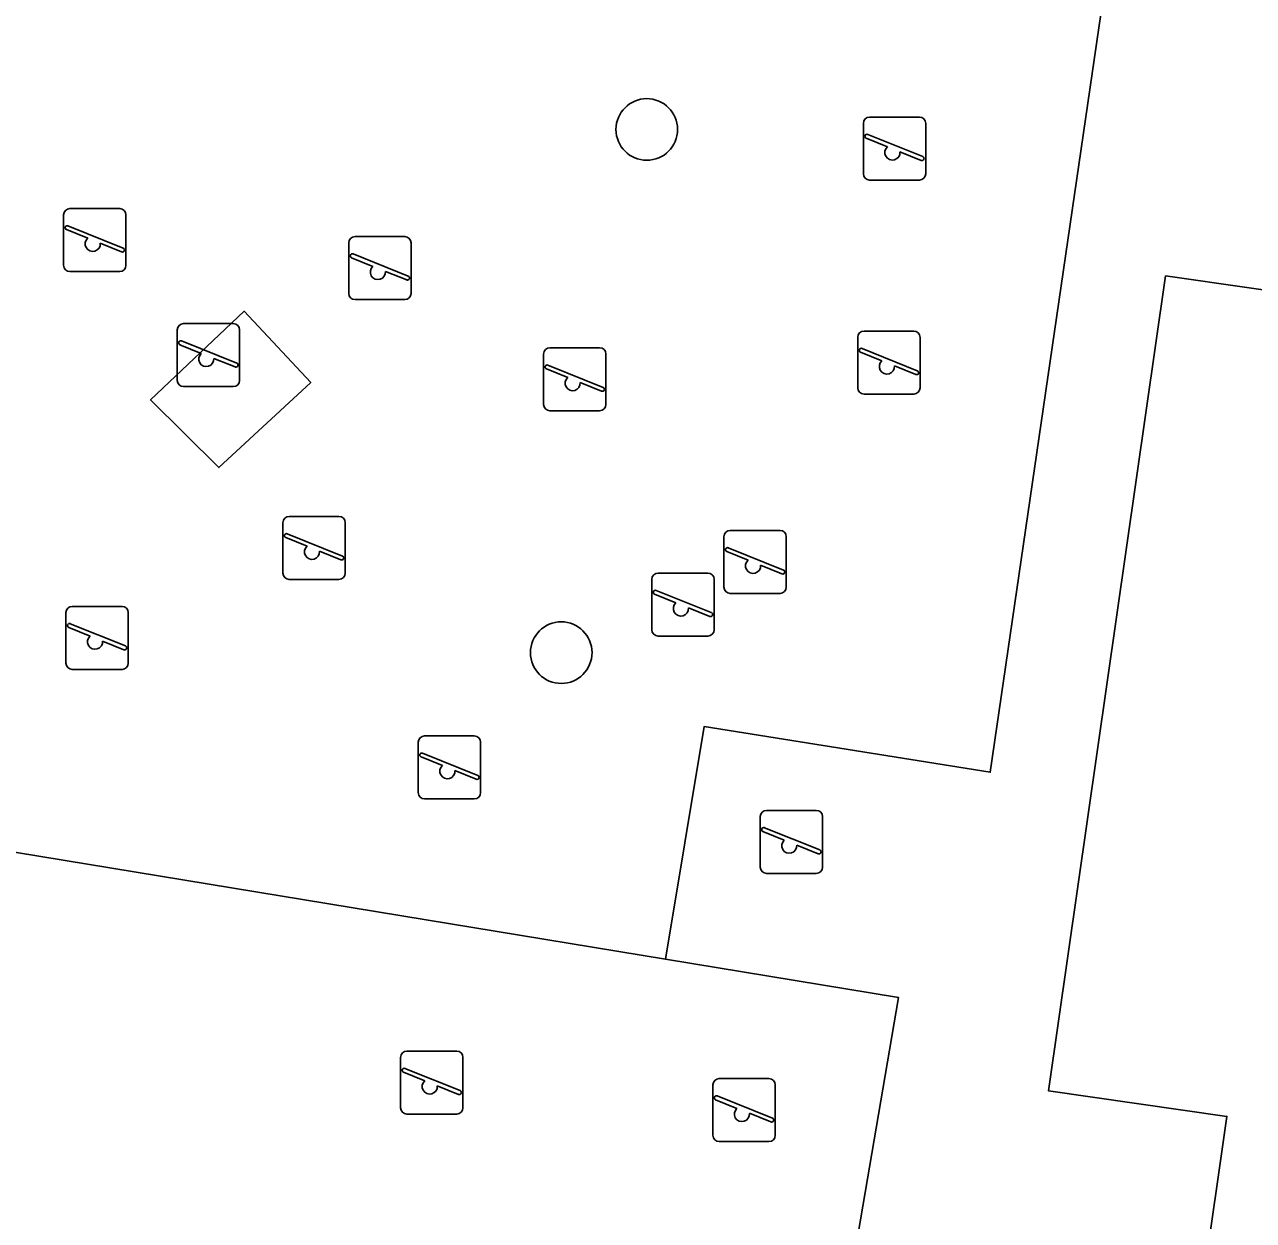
# Model space of a CAD drawing. Extents: x 163008 to 163854, y 382777 to 383982.
# Drawn here: x 163693.39 to 163712.9, y 383151.76 to 383170.74 of the extents above; entities that cross this region are included whole.
import ezdxf

# ---------------------------------------------------------------- set-up
doc = ezdxf.new("R2010")
doc.units = 0
for name, color, linetype in [('IMGEO_Boom', 7, 'Continuous'), ('IMGEO_Erf', 7, 'Continuous'), ('IMGEO_Groenvoorziening', 7, 'Continuous'), ('IMGEO_Pand', 7, 'Continuous'), ('IMGEO_Speelvoorziening', 7, 'Continuous'), ('IMGEO_Terreindeel_gesloten', 7, 'Continuous'), ('IMGEO_Terreindeel_zand', 7, 'Continuous')]:
    doc.layers.add(name, color=color, linetype=linetype)

msp = doc.modelspace()

# ---------------------------------------------------------------- linework, layer by layer
at = {"layer": 'IMGEO_Boom'}
for centre in [(163703.27, 383169.078), (163701.911, 383160.774)]:
    msp.add_circle(centre, 0.489, dxfattribs=at)
at = {"layer": 'IMGEO_Erf'}
msp.add_lwpolyline([(163726.338, 383172.701), (163697.534, 383177.061), (163697.114, 383174.465), (163707.309, 383172.921), (163710.73, 383172.395), (163710.881, 383172.372), (163710.731, 383171.396), (163710.557, 383171.423), (163708.725, 383158.876), (163704.183, 383159.603), (163703.568, 383155.908), (163707.268, 383155.3), (163705.183, 383143.105), (163710.903, 383142.385), (163710.925, 383142.567), (163711.028, 383143.282), (163711.953, 383149.719), (163712.102, 383150.752), (163712.484, 383153.412), (163709.651, 383153.819), (163711.509, 383166.754), (163714.167, 383166.372)], dxfattribs=at)
at = {"layer": 'IMGEO_Groenvoorziening'}
msp.add_lwpolyline([(163709.143, 383136.114), (163710.043, 383140.891), (163710.71, 383140.812), (163710.903, 383142.385), (163705.183, 383143.105), (163705.058, 383142.375), (163697.27, 383143.697), (163696.871, 383141.268), (163694.034, 383141.748), (163694.442, 383144.178), (163691.335, 383144.705), (163690.913, 383142.289), (163688.087, 383142.768), (163688.467, 383145.192), (163685.301, 383145.73), (163687.5, 383158.546), (163687.878, 383158.484), (163688.432, 383161.835), (163691.874, 383161.228), (163691.324, 383157.918), (163703.568, 383155.908), (163704.183, 383159.603), (163708.725, 383158.876), (163710.557, 383171.423)], dxfattribs=at)
msp.add_lwpolyline([(163696.878, 383166.194), (163697.932, 383165.06), (163696.475, 383163.712), (163695.389, 383164.787)], close=True, dxfattribs=at)
at = {"layer": 'IMGEO_Pand'}
msp.add_lwpolyline([(163722.092, 383169.381), (163714.751, 383170.436), (163714.167, 383166.372), (163711.509, 383166.754), (163709.651, 383153.819), (163712.484, 383153.412), (163712.102, 383150.752), (163711.953, 383149.719), (163711.028, 383143.282), (163710.925, 383142.567), (163718.089, 383141.539), (163718.192, 383142.253), (163718.263, 383142.745), (163718.432, 383143.923)], close=True, dxfattribs=at)
at = {"layer": 'IMGEO_Speelvoorziening'}
for p, q in [((163706.809, 383169.275), (163707.599, 383169.275)), ((163707.599, 383169.275), (163706.809, 383169.275)), ((163706.709, 383168.375), (163706.709, 383169.175)), ((163706.709, 383169.175), (163706.709, 383168.375)), ((163707.699, 383169.175), (163707.699, 383168.375)), ((163707.699, 383168.375), (163707.699, 383169.175)), ((163707.092, 383168.803), (163706.753, 383168.94)), ((163706.778, 383169), (163707.654, 383168.647)), ((163707.63, 383168.587), (163707.29, 383168.724)), ((163707.599, 383168.275), (163706.809, 383168.275)), ((163706.809, 383168.275), (163707.599, 383168.275)), ((163694.009, 383166.923), (163694.009, 383167.723)), ((163694.009, 383167.723), (163694.009, 383166.923)), ((163694.109, 383167.823), (163694.899, 383167.823)), ((163694.899, 383167.823), (163694.109, 383167.823)), ((163694.999, 383167.723), (163694.999, 383166.923)), ((163694.999, 383166.923), (163694.999, 383167.723)), ((163694.078, 383167.548), (163694.954, 383167.195)), ((163694.392, 383167.351), (163694.053, 383167.488)), ((163698.637, 383167.377), (163699.427, 383167.377)), ((163699.427, 383167.377), (163698.637, 383167.377)), ((163694.93, 383167.135), (163694.59, 383167.272)), ((163698.537, 383166.477), (163698.537, 383167.277)), ((163698.537, 383167.277), (163698.537, 383166.477)), ((163698.606, 383167.102), (163699.482, 383166.749)), ((163699.527, 383167.277), (163699.527, 383166.477)), ((163699.527, 383166.477), (163699.527, 383167.277)), ((163698.92, 383166.905), (163698.581, 383167.042)), ((163694.899, 383166.823), (163694.109, 383166.823)), ((163694.109, 383166.823), (163694.899, 383166.823)), ((163699.458, 383166.689), (163699.118, 383166.826)), ((163699.427, 383166.377), (163698.637, 383166.377)), ((163698.637, 383166.377), (163699.427, 383166.377)), ((163695.912, 383165.996), (163696.702, 383165.996)), ((163696.702, 383165.996), (163695.912, 383165.996)), ((163695.812, 383165.096), (163695.812, 383165.896)), ((163695.812, 383165.896), (163695.812, 383165.096)), ((163696.802, 383165.896), (163696.802, 383165.096)), ((163696.802, 383165.096), (163696.802, 383165.896)), ((163706.621, 383164.977), (163706.621, 383165.777)), ((163706.621, 383165.777), (163706.621, 383164.977)), ((163706.721, 383165.877), (163707.511, 383165.877)), ((163707.511, 383165.877), (163706.721, 383165.877)), ((163707.611, 383165.777), (163707.611, 383164.977)), ((163707.611, 383164.977), (163707.611, 383165.777)), ((163696.195, 383165.524), (163695.856, 383165.661)), ((163695.881, 383165.721), (163696.757, 383165.368)), ((163701.731, 383165.613), (163702.521, 383165.613)), ((163702.521, 383165.613), (163701.731, 383165.613)), ((163707.004, 383165.405), (163706.665, 383165.542)), ((163706.69, 383165.602), (163707.566, 383165.249)), ((163696.733, 383165.308), (163696.393, 383165.445)), ((163701.631, 383164.713), (163701.631, 383165.513)), ((163701.631, 383165.513), (163701.631, 383164.713)), ((163702.621, 383165.513), (163702.621, 383164.713)), ((163702.621, 383164.713), (163702.621, 383165.513)), ((163702.014, 383165.141), (163701.675, 383165.278)), ((163701.7, 383165.338), (163702.576, 383164.985)), ((163707.542, 383165.189), (163707.202, 383165.326)), ((163696.702, 383164.996), (163695.912, 383164.996)), ((163695.912, 383164.996), (163696.702, 383164.996)), ((163702.552, 383164.925), (163702.212, 383165.062)), ((163707.511, 383164.877), (163706.721, 383164.877)), ((163706.721, 383164.877), (163707.511, 383164.877)), ((163702.521, 383164.613), (163701.731, 383164.613)), ((163701.731, 383164.613), (163702.521, 383164.613)), ((163697.491, 383162.036), (163697.491, 383162.836)), ((163697.491, 383162.836), (163697.491, 383162.036)), ((163697.591, 383162.936), (163698.381, 383162.936)), ((163698.381, 383162.936), (163697.591, 383162.936)), ((163698.481, 383162.836), (163698.481, 383162.036)), ((163698.481, 383162.036), (163698.481, 383162.836)), ((163697.56, 383162.661), (163698.436, 383162.308)), ((163704.496, 383161.813), (163704.496, 383162.613)), ((163704.496, 383162.613), (163704.496, 383161.813)), ((163704.596, 383162.713), (163705.386, 383162.713)), ((163705.386, 383162.713), (163704.596, 383162.713)), ((163705.486, 383162.613), (163705.486, 383161.813)), ((163705.486, 383161.813), (163705.486, 383162.613)), ((163697.874, 383162.464), (163697.535, 383162.601)), ((163704.565, 383162.438), (163705.441, 383162.085)), ((163698.412, 383162.248), (163698.072, 383162.385)), ((163704.879, 383162.241), (163704.54, 383162.378)), ((163703.45, 383162.037), (163704.24, 383162.037)), ((163704.24, 383162.037), (163703.45, 383162.037)), ((163705.417, 383162.025), (163705.077, 383162.162)), ((163698.381, 383161.936), (163697.591, 383161.936)), ((163697.591, 383161.936), (163698.381, 383161.936)), ((163703.35, 383161.137), (163703.35, 383161.937)), ((163703.35, 383161.937), (163703.35, 383161.137)), ((163704.34, 383161.937), (163704.34, 383161.137)), ((163704.34, 383161.137), (163704.34, 383161.937)), ((163703.733, 383161.565), (163703.394, 383161.702)), ((163703.419, 383161.762), (163704.295, 383161.409)), ((163705.386, 383161.713), (163704.596, 383161.713)), ((163704.596, 383161.713), (163705.386, 383161.713)), ((163694.146, 383161.509), (163694.936, 383161.509)), ((163694.936, 383161.509), (163694.146, 383161.509)), ((163704.271, 383161.349), (163703.931, 383161.486)), ((163694.046, 383160.609), (163694.046, 383161.409)), ((163694.046, 383161.409), (163694.046, 383160.609)), ((163695.036, 383161.409), (163695.036, 383160.609)), ((163695.036, 383160.609), (163695.036, 383161.409)), ((163694.429, 383161.037), (163694.09, 383161.174)), ((163694.115, 383161.234), (163694.991, 383160.881)), ((163694.967, 383160.821), (163694.627, 383160.958)), ((163704.24, 383161.037), (163703.45, 383161.037)), ((163703.45, 383161.037), (163704.24, 383161.037)), ((163694.936, 383160.509), (163694.146, 383160.509)), ((163694.146, 383160.509), (163694.936, 383160.509)), ((163699.641, 383158.553), (163699.641, 383159.353)), ((163699.641, 383159.353), (163699.641, 383158.553)), ((163699.741, 383159.453), (163700.531, 383159.453)), ((163700.531, 383159.453), (163699.741, 383159.453)), ((163700.631, 383159.353), (163700.631, 383158.553)), ((163700.631, 383158.553), (163700.631, 383159.353)), ((163700.024, 383158.981), (163699.685, 383159.118)), ((163699.71, 383159.178), (163700.586, 383158.825)), ((163700.562, 383158.765), (163700.222, 383158.902)), ((163700.531, 383158.453), (163699.741, 383158.453)), ((163699.741, 383158.453), (163700.531, 383158.453)), ((163705.071, 383157.371), (163705.071, 383158.171)), ((163705.071, 383158.171), (163705.071, 383157.371)), ((163705.171, 383158.271), (163705.961, 383158.271)), ((163705.961, 383158.271), (163705.171, 383158.271)), ((163706.061, 383158.171), (163706.061, 383157.371)), ((163706.061, 383157.371), (163706.061, 383158.171)), ((163705.454, 383157.799), (163705.115, 383157.936)), ((163705.14, 383157.996), (163706.016, 383157.643)), ((163705.992, 383157.583), (163705.652, 383157.72)), ((163705.961, 383157.271), (163705.171, 383157.271)), ((163705.171, 383157.271), (163705.961, 383157.271)), ((163699.461, 383154.45), (163700.251, 383154.45)), ((163700.251, 383154.45), (163699.461, 383154.45)), ((163699.361, 383153.55), (163699.361, 383154.35)), ((163699.361, 383154.35), (163699.361, 383153.55)), ((163700.351, 383154.35), (163700.351, 383153.55)), ((163700.351, 383153.55), (163700.351, 383154.35)), ((163699.744, 383153.978), (163699.405, 383154.115)), ((163699.43, 383154.175), (163700.306, 383153.822)), ((163700.282, 383153.762), (163699.942, 383153.899)), ((163704.319, 383153.113), (163704.319, 383153.913)), ((163704.319, 383153.913), (163704.319, 383153.113)), ((163704.419, 383154.013), (163705.209, 383154.013)), ((163705.209, 383154.013), (163704.419, 383154.013)), ((163705.309, 383153.913), (163705.309, 383153.113)), ((163705.309, 383153.113), (163705.309, 383153.913)), ((163704.702, 383153.541), (163704.363, 383153.678)), ((163704.388, 383153.738), (163705.264, 383153.385)), ((163700.251, 383153.45), (163699.461, 383153.45)), ((163699.461, 383153.45), (163700.251, 383153.45)), ((163705.24, 383153.325), (163704.9, 383153.462)), ((163705.209, 383153.013), (163704.419, 383153.013)), ((163704.419, 383153.013), (163705.209, 383153.013))]:
    msp.add_line(p, q, dxfattribs=at)
for centre, radius, start, end in [((163706.809, 383169.175), 0.1, 90, 180), ((163706.809, 383169.175), 0.1, 90, 180), ((163707.599, 383169.175), 0.1, 0, 90), ((163707.599, 383169.175), 0.1, 360, 90), ((163706.766, 383168.97), 0.0327, 68.078, 248.078), ((163707.171, 383168.713), 0.12, 130.9928, 5.1632), ((163707.642, 383168.617), 0.0327, 248.078, 68.078), ((163706.809, 383168.375), 0.1, 180, 270), ((163706.809, 383168.375), 0.1, 180, 270), ((163707.599, 383168.375), 0.1, 270, 0), ((163707.599, 383168.375), 0.1, 270, 0), ((163694.109, 383167.723), 0.1, 90, 180), ((163694.109, 383167.723), 0.1, 90, 180), ((163694.899, 383167.723), 0.1, 0, 90), ((163694.899, 383167.723), 0.1, 360, 90), ((163694.066, 383167.518), 0.0327, 68.078, 248.078), ((163694.471, 383167.261), 0.12, 130.9928, 5.1632), ((163698.637, 383167.277), 0.1, 90, 180), ((163698.637, 383167.277), 0.1, 90, 180), ((163699.427, 383167.277), 0.1, 0, 90), ((163699.427, 383167.277), 0.1, 360, 90), ((163694.942, 383167.165), 0.0327, 248.078, 68.078), ((163698.594, 383167.072), 0.0327, 68.078, 248.078), ((163694.109, 383166.923), 0.1, 180, 270), ((163694.109, 383166.923), 0.1, 180, 270), ((163694.899, 383166.923), 0.1, 270, 0), ((163694.899, 383166.923), 0.1, 270, 0), ((163698.999, 383166.815), 0.12, 130.9928, 5.1632), ((163699.47, 383166.719), 0.0327, 248.078, 68.078), ((163698.637, 383166.477), 0.1, 180, 270), ((163698.637, 383166.477), 0.1, 180, 270), ((163699.427, 383166.477), 0.1, 270, 0), ((163699.427, 383166.477), 0.1, 270, 0), ((163695.912, 383165.896), 0.1, 90, 180), ((163695.912, 383165.896), 0.1, 90, 180), ((163696.702, 383165.896), 0.1, 0, 90), ((163696.702, 383165.896), 0.1, 360, 90), ((163706.721, 383165.777), 0.1, 90, 180), ((163706.721, 383165.777), 0.1, 90, 180), ((163707.511, 383165.777), 0.1, 0, 90), ((163707.511, 383165.777), 0.1, 360, 90), ((163695.869, 383165.691), 0.0327, 68.078, 248.078), ((163701.731, 383165.513), 0.1, 90, 180), ((163701.731, 383165.513), 0.1, 90, 180), ((163702.521, 383165.513), 0.1, 0, 90), ((163702.521, 383165.513), 0.1, 360, 90), ((163706.678, 383165.572), 0.0327, 68.078, 248.078), ((163696.274, 383165.434), 0.12, 130.9928, 5.1632), ((163696.745, 383165.338), 0.0327, 248.078, 68.078), ((163707.083, 383165.315), 0.12, 130.9928, 5.1632), ((163701.688, 383165.308), 0.0327, 68.078, 248.078), ((163707.554, 383165.219), 0.0327, 248.078, 68.078), ((163695.912, 383165.096), 0.1, 180, 270), ((163695.912, 383165.096), 0.1, 180, 270), ((163696.702, 383165.096), 0.1, 270, 0), ((163696.702, 383165.096), 0.1, 270, 0), ((163702.093, 383165.051), 0.12, 130.9928, 5.1632), ((163702.564, 383164.955), 0.0327, 248.078, 68.078), ((163706.721, 383164.977), 0.1, 180, 270), ((163706.721, 383164.977), 0.1, 180, 270), ((163707.511, 383164.977), 0.1, 270, 0), ((163707.511, 383164.977), 0.1, 270, 0), ((163701.731, 383164.713), 0.1, 180, 270), ((163701.731, 383164.713), 0.1, 180, 270), ((163702.521, 383164.713), 0.1, 270, 0), ((163702.521, 383164.713), 0.1, 270, 0), ((163697.591, 383162.836), 0.1, 90, 180), ((163697.591, 383162.836), 0.1, 90, 180), ((163698.381, 383162.836), 0.1, 0, 90), ((163698.381, 383162.836), 0.1, 360, 90), ((163697.548, 383162.631), 0.0327, 68.078, 248.078), ((163704.596, 383162.613), 0.1, 90, 180), ((163704.596, 383162.613), 0.1, 90, 180), ((163705.386, 383162.613), 0.1, 0, 90), ((163705.386, 383162.613), 0.1, 360, 90), ((163697.953, 383162.374), 0.12, 130.9928, 5.1632), ((163704.553, 383162.408), 0.0327, 68.078, 248.078), ((163698.424, 383162.278), 0.0327, 248.078, 68.078), ((163704.958, 383162.151), 0.12, 130.9928, 5.1632), ((163697.591, 383162.036), 0.1, 180, 270), ((163697.591, 383162.036), 0.1, 180, 270), ((163698.381, 383162.036), 0.1, 270, 0), ((163698.381, 383162.036), 0.1, 270, 0), ((163703.45, 383161.937), 0.1, 90, 180), ((163703.45, 383161.937), 0.1, 90, 180), ((163704.24, 383161.937), 0.1, 0, 90), ((163704.24, 383161.937), 0.1, 360, 90), ((163705.429, 383162.055), 0.0327, 248.078, 68.078), ((163703.407, 383161.732), 0.0327, 68.078, 248.078), ((163704.596, 383161.813), 0.1, 180, 270), ((163704.596, 383161.813), 0.1, 180, 270), ((163705.386, 383161.813), 0.1, 270, 0), ((163705.386, 383161.813), 0.1, 270, 0), ((163694.146, 383161.409), 0.1, 90, 180), ((163694.146, 383161.409), 0.1, 90, 180), ((163694.936, 383161.409), 0.1, 0, 90), ((163694.936, 383161.409), 0.1, 360, 90), ((163703.812, 383161.475), 0.12, 130.9928, 5.1632), ((163704.283, 383161.379), 0.0327, 248.078, 68.078), ((163694.103, 383161.204), 0.0327, 68.078, 248.078), ((163703.45, 383161.137), 0.1, 180, 270), ((163703.45, 383161.137), 0.1, 180, 270), ((163704.24, 383161.137), 0.1, 270, 0), ((163704.24, 383161.137), 0.1, 270, 0), ((163694.508, 383160.947), 0.12, 130.9928, 5.1632), ((163694.979, 383160.851), 0.0327, 248.078, 68.078), ((163694.146, 383160.609), 0.1, 180, 270), ((163694.146, 383160.609), 0.1, 180, 270), ((163694.936, 383160.609), 0.1, 270, 0), ((163694.936, 383160.609), 0.1, 270, 0), ((163699.741, 383159.353), 0.1, 90, 180), ((163699.741, 383159.353), 0.1, 90, 180), ((163700.531, 383159.353), 0.1, 0, 90), ((163700.531, 383159.353), 0.1, 360, 90), ((163699.698, 383159.148), 0.0327, 68.078, 248.078), ((163700.103, 383158.891), 0.12, 130.9928, 5.1632), ((163700.574, 383158.795), 0.0327, 248.078, 68.078), ((163699.741, 383158.553), 0.1, 180, 270), ((163699.741, 383158.553), 0.1, 180, 270), ((163700.531, 383158.553), 0.1, 270, 0), ((163700.531, 383158.553), 0.1, 270, 0), ((163705.171, 383158.171), 0.1, 90, 180), ((163705.171, 383158.171), 0.1, 90, 180), ((163705.961, 383158.171), 0.1, 0, 90), ((163705.961, 383158.171), 0.1, 360, 90), ((163705.128, 383157.966), 0.0327, 68.078, 248.078), ((163705.533, 383157.709), 0.12, 130.9928, 5.1632), ((163706.004, 383157.613), 0.0327, 248.078, 68.078), ((163705.171, 383157.371), 0.1, 180, 270), ((163705.171, 383157.371), 0.1, 180, 270), ((163705.961, 383157.371), 0.1, 270, 0), ((163705.961, 383157.371), 0.1, 270, 0), ((163699.461, 383154.35), 0.1, 90, 180), ((163699.461, 383154.35), 0.1, 90, 180), ((163700.251, 383154.35), 0.1, 0, 90), ((163700.251, 383154.35), 0.1, 360, 90), ((163699.418, 383154.145), 0.0327, 68.078, 248.078), ((163699.823, 383153.888), 0.12, 130.9928, 5.1632), ((163704.419, 383153.913), 0.1, 90, 180), ((163704.419, 383153.913), 0.1, 90, 180), ((163705.209, 383153.913), 0.1, 0, 90), ((163705.209, 383153.913), 0.1, 360, 90), ((163700.294, 383153.792), 0.0327, 248.078, 68.078), ((163704.376, 383153.708), 0.0327, 68.078, 248.078), ((163699.461, 383153.55), 0.1, 180, 270), ((163699.461, 383153.55), 0.1, 180, 270), ((163700.251, 383153.55), 0.1, 270, 0), ((163700.251, 383153.55), 0.1, 270, 0), ((163704.781, 383153.451), 0.12, 130.9928, 5.1632), ((163705.252, 383153.355), 0.0327, 248.078, 68.078), ((163704.419, 383153.113), 0.1, 180, 270), ((163704.419, 383153.113), 0.1, 180, 270), ((163705.209, 383153.113), 0.1, 270, 0), ((163705.209, 383153.113), 0.1, 270, 0)]:
    msp.add_arc(centre, radius, start, end, dxfattribs=at)
at = {"layer": 'IMGEO_Terreindeel_gesloten'}
msp.add_lwpolyline([(163695.389, 383164.787), (163696.475, 383163.712), (163697.932, 383165.06), (163696.878, 383166.194)], close=True, dxfattribs=at)
at = {"layer": 'IMGEO_Terreindeel_zand'}
msp.add_lwpolyline([(163707.268, 383155.3), (163703.568, 383155.908), (163691.324, 383157.918), (163687.878, 383158.484), (163687.5, 383158.546), (163685.301, 383145.73), (163688.467, 383145.192), (163691.335, 383144.705), (163694.442, 383144.178), (163697.27, 383143.697), (163705.058, 383142.375), (163705.183, 383143.105)], close=True, dxfattribs=at)

doc.saveas('drawing.dxf')
